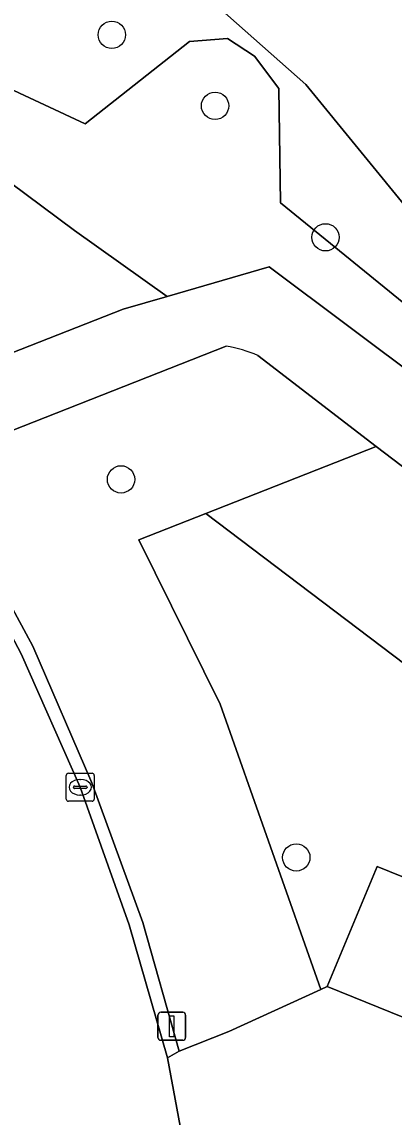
# Model space of a CAD drawing. Extents: x 163683 to 164494, y 382709 to 383872.
# Drawn here: x 164295.58 to 164308.9, y 383534.88 to 383574.09 of the extents above; entities that cross this region are included whole.
import ezdxf

# ---------------------------------------------------------------- set-up
doc = ezdxf.new("R2010")
doc.units = 0
for name, color, linetype in [('IMGEO_Boom', 7, 'Continuous'), ('IMGEO_Groenvoorziening', 7, 'Continuous'), ('IMGEO_Kolk', 7, 'Continuous'), ('IMGEO_Lichtmast', 7, 'Continuous'), ('IMGEO_Oever', 7, 'Continuous'), ('IMGEO_Parkeervlak_open', 7, 'Continuous'), ('IMGEO_Rijbaan_lokaal_open', 7, 'Continuous'), ('IMGEO_Voetpad_halfverhard', 7, 'Continuous'), ('IMGEO_Voetpad_open', 7, 'Continuous'), ('IMGEO_Waterloop', 7, 'Continuous')]:
    doc.layers.add(name, color=color, linetype=linetype)

msp = doc.modelspace()

# ---------------------------------------------------------------- linework, layer by layer
at = {"layer": 'IMGEO_Boom'}
for centre in [(164298.8, 383573.624), (164302.495, 383571.084), (164306.449, 383566.377), (164299.13, 383557.712), (164305.403, 383544.179)]:
    msp.add_circle(centre, 0.489, dxfattribs=at)
at = {"layer": 'IMGEO_Groenvoorziening'}
for points in [[(164267.688, 383587.765), (164265.642, 383584.422), (164266.819, 383583.728), (164272.413, 383580.093), (164276.604, 383576.775), (164281.446, 383572.367), (164285.362, 383568.058), (164289.043, 383563.387), (164290.899, 383560.55), (164299.212, 383563.801), (164300.779, 383564.259), (164297.466, 383566.625), (164279.545, 383579.974)], [(164302.166, 383556.495), (164299.769, 383555.551), (164302.684, 383549.664), (164306.285, 383539.455), (164306.513, 383539.559), (164308.298, 383543.85), (164315.297, 383541.012), (164318.078, 383544.443)]]:
    msp.add_lwpolyline(points, close=True, dxfattribs=at)
for points in [[(164279.545, 383579.974), (164297.466, 383566.625), (164300.779, 383564.259), (164304.43, 383565.326), (164332.699, 383544.138), (164338.478, 383551.64), (164337.56, 383552.372), (164337.354, 383551.914), (164335.748, 383549.856), (164333.439, 383548.423), (164330.157, 383548.062), (164310.654, 383562.875), (164304.84, 383567.609), (164304.781, 383571.705), (164303.905, 383572.867), (164302.938, 383573.494), (164301.585, 383573.388), (164297.852, 383570.444), (164294.748, 383571.879), (164287.858, 383578.832)], [(164302.894, 383562.477), (164292.353, 383558.328), (164292.686, 383557.818), (164295.974, 383551.739), (164298.084, 383546.846), (164299.909, 383541.849), (164301.213, 383537.247), (164302.99, 383537.946), (164306.285, 383539.455), (164302.684, 383549.664), (164299.769, 383555.551)], [(164299.769, 383555.551), (164302.166, 383556.495), (164308.261, 383558.894), (164304.03, 383562.149)], [(164321.182, 383549.066), (164308.261, 383558.894), (164302.166, 383556.495), (164318.078, 383544.443), (164315.297, 383541.012), (164324.245, 383537.385), (164324.342, 383537.346), (164327.363, 383537.409), (164328.985, 383536.181), (164330.847, 383540.696)]]:
    msp.add_lwpolyline(points, dxfattribs=at)
msp.add_arc((164302.165, 383557.821), 4.712, 66.6875, 81.1022, dxfattribs=at)
at = {"layer": 'IMGEO_Kolk'}
for p, q in [((164297.246, 383547.19), (164298.098, 383547.19)), ((164297.171, 383546.264), (164297.171, 383547.116)), ((164297.659, 383546.97), (164297.684, 383546.97)), ((164298.172, 383547.116), (164298.172, 383546.264)), ((164297.43, 383546.684), (164297.43, 383546.696)), ((164297.868, 383546.647), (164297.47, 383546.647)), ((164297.473, 383546.733), (164297.871, 383546.733)), ((164297.682, 383546.41), (164297.657, 383546.41)), ((164297.914, 383546.696), (164297.914, 383546.684)), ((164298.098, 383546.19), (164297.246, 383546.19))]:
    msp.add_line(p, q, dxfattribs=at)
for points in [[(164297.246, 383547.19), (164298.098, 383547.19)], [(164297.171, 383546.264), (164297.171, 383547.116)], [(164298.172, 383547.116), (164298.172, 383546.264)], [(164298.098, 383546.19), (164297.246, 383546.19)]]:
    msp.add_lwpolyline(points, dxfattribs=at)
for centre, radius, start, end in [((164297.248, 383547.114), 0.0765, 91.552, 178.448), ((164297.248, 383547.114), 0.0765, 91.552, 178.448), ((164298.096, 383547.114), 0.0765, 1.552, 88.448), ((164298.096, 383547.114), 0.0765, 1.552, 88.448), ((164297.47, 383546.693), 0.0403, 85.8775, 175.7526), ((164297.467, 383546.683), 0.0366, 178.938, 274.7102), ((164297.871, 383546.69), 0.043, 264.8664, 352.4533), ((164297.875, 383546.695), 0.0386, 1.7309, 96.639), ((164297.248, 383546.266), 0.0765, 181.552, 268.448), ((164297.248, 383546.266), 0.0765, 181.552, 268.448), ((164298.096, 383546.266), 0.0765, 271.552, 358.448), ((164298.096, 383546.266), 0.0765, 271.552, 358.448)]:
    msp.add_arc(centre, radius, start, end, dxfattribs=at)
for centre, major_axis, ratio, start_param, end_param in [((164297.658, 383546.69), (-0.387, 0.002), 0.722429, 4.712389, 7.853982), ((164297.683, 383546.69), (-0.39, 0.002), 0.717154, 1.570796, 4.712389)]:
    msp.add_ellipse(centre, major_axis=major_axis, ratio=ratio, start_param=start_param, end_param=end_param, dxfattribs=at)
at = {"layer": 'IMGEO_Lichtmast'}
for p, q in [((164300.55, 383538.633), (164301.34, 383538.633)), ((164301.34, 383538.633), (164300.55, 383538.633)), ((164300.45, 383537.733), (164300.45, 383538.533)), ((164300.45, 383538.533), (164300.45, 383537.733)), ((164301.44, 383538.533), (164301.44, 383537.733)), ((164301.44, 383537.733), (164301.44, 383538.533)), ((164301.34, 383537.633), (164300.55, 383537.633)), ((164300.55, 383537.633), (164301.34, 383537.633))]:
    msp.add_line(p, q, dxfattribs=at)
msp.add_lwpolyline([(164300.87, 383538.508), (164301.02, 383538.508), (164301.02, 383537.758), (164300.87, 383537.758), (164300.87, 383538.508)], dxfattribs=at)
for centre, start, end in [((164300.55, 383538.533), 90, 180), ((164300.55, 383538.533), 90, 180), ((164301.34, 383538.533), 0, 90), ((164301.34, 383538.533), 360, 90), ((164300.55, 383537.733), 180, 270), ((164300.55, 383537.733), 180, 270), ((164301.34, 383537.733), 270, 0), ((164301.34, 383537.733), 270, 0)]:
    msp.add_arc(centre, 0.1, start, end, dxfattribs=at)
at = {"layer": 'IMGEO_Oever'}
msp.add_lwpolyline([(164269.303, 383605.097), (164278.551, 383598.903), (164289.407, 383592.066), (164307.984, 383576.862), (164334.353, 383556.954), (164335.62, 383554.367), (164331.948, 383552.569), (164328.972, 383553.373), (164309.592, 383567.129), (164305.747, 383571.85), (164299.54, 383577.345), (164291.582, 383584.389), (164278.873, 383591.181), (164267.132, 383597.455)], close=True, dxfattribs=at)
msp.add_lwpolyline([(164287.858, 383578.832), (164294.748, 383571.879), (164297.852, 383570.444), (164301.585, 383573.388), (164302.938, 383573.494), (164303.905, 383572.867), (164304.781, 383571.705), (164304.84, 383567.609), (164310.654, 383562.875), (164330.157, 383548.062), (164333.439, 383548.423), (164335.748, 383549.856), (164337.354, 383551.914), (164337.56, 383552.372), (164337.744, 383552.779), (164338.14, 383554.352), (164338.056, 383556.098), (164337.618, 383557.631), (164336.697, 383559.143), (164333.432, 383562.136), (164333.362, 383562.188), (164297.287, 383589.051)], dxfattribs=at)
at = {"layer": 'IMGEO_Parkeervlak_open'}
msp.add_lwpolyline([(164315.297, 383541.012), (164308.298, 383543.85), (164306.513, 383539.559), (164322.55, 383533.051), (164322.606, 383533.186), (164324.342, 383537.346), (164324.245, 383537.385)], close=True, dxfattribs=at)
at = {"layer": 'IMGEO_Rijbaan_lokaal_open'}
msp.add_lwpolyline([(164302.009, 383530.435), (164300.793, 383537.003), (164299.425, 383541.766), (164297.672, 383546.69), (164295.552, 383551.471), (164292.33, 383557.592), (164288.778, 383562.985), (164285.331, 383567.442), (164281.117, 383572.046), (164276.318, 383576.386)], dxfattribs=at)
msp.add_lwpolyline([(164306.513, 383539.559), (164306.285, 383539.455), (164302.99, 383537.946), (164301.213, 383537.247), (164300.793, 383537.003), (164302.009, 383530.435), (164307.007, 383532.979), (164307.272, 383532.799), (164308.773, 383532.179), (164320.198, 383527.453), (164320.989, 383527.1), (164321.042, 383527.229), (164322.297, 383530.225), (164323.366, 383532.712), (164322.55, 383533.051)], close=True, dxfattribs=at)
at = {"layer": 'IMGEO_Voetpad_halfverhard'}
for points in [[(164413.534, 383481.714), (164412.58, 383482.489), (164391.042, 383500), (164356.672, 383526.009), (164334.486, 383542.798), (164333.579, 383543.478), (164332.699, 383544.138), (164304.43, 383565.326), (164300.779, 383564.259), (164299.212, 383563.801), (164290.899, 383560.55), (164292.353, 383558.328), (164302.894, 383562.477)], [(164304.03, 383562.149), (164308.261, 383558.894), (164321.182, 383549.066), (164330.45, 383542.199)]]:
    msp.add_lwpolyline(points, dxfattribs=at)
msp.add_arc((164302.165, 383557.821), 4.712, 66.6875, 81.1022, dxfattribs=at)
at = {"layer": 'IMGEO_Voetpad_open'}
msp.add_lwpolyline([(164276.318, 383576.386), (164281.117, 383572.046), (164285.331, 383567.442), (164288.778, 383562.985), (164292.33, 383557.592), (164295.552, 383551.471), (164297.672, 383546.69), (164299.425, 383541.766), (164300.793, 383537.003), (164301.213, 383537.247), (164299.909, 383541.849), (164298.084, 383546.846), (164295.974, 383551.739), (164292.686, 383557.818), (164292.353, 383558.328), (164290.899, 383560.55), (164289.043, 383563.387), (164285.362, 383568.058), (164281.446, 383572.367), (164276.604, 383576.775)], dxfattribs=at)
at = {"layer": 'IMGEO_Waterloop'}
msp.add_lwpolyline([(164269.303, 383605.097), (164267.132, 383597.455), (164278.873, 383591.181), (164291.582, 383584.389), (164299.54, 383577.345), (164305.747, 383571.85), (164309.592, 383567.129), (164328.972, 383553.373), (164331.948, 383552.569), (164335.62, 383554.367), (164334.353, 383556.954), (164307.984, 383576.862), (164289.407, 383592.066), (164278.551, 383598.903)], close=True, dxfattribs=at)

doc.saveas('drawing.dxf')
